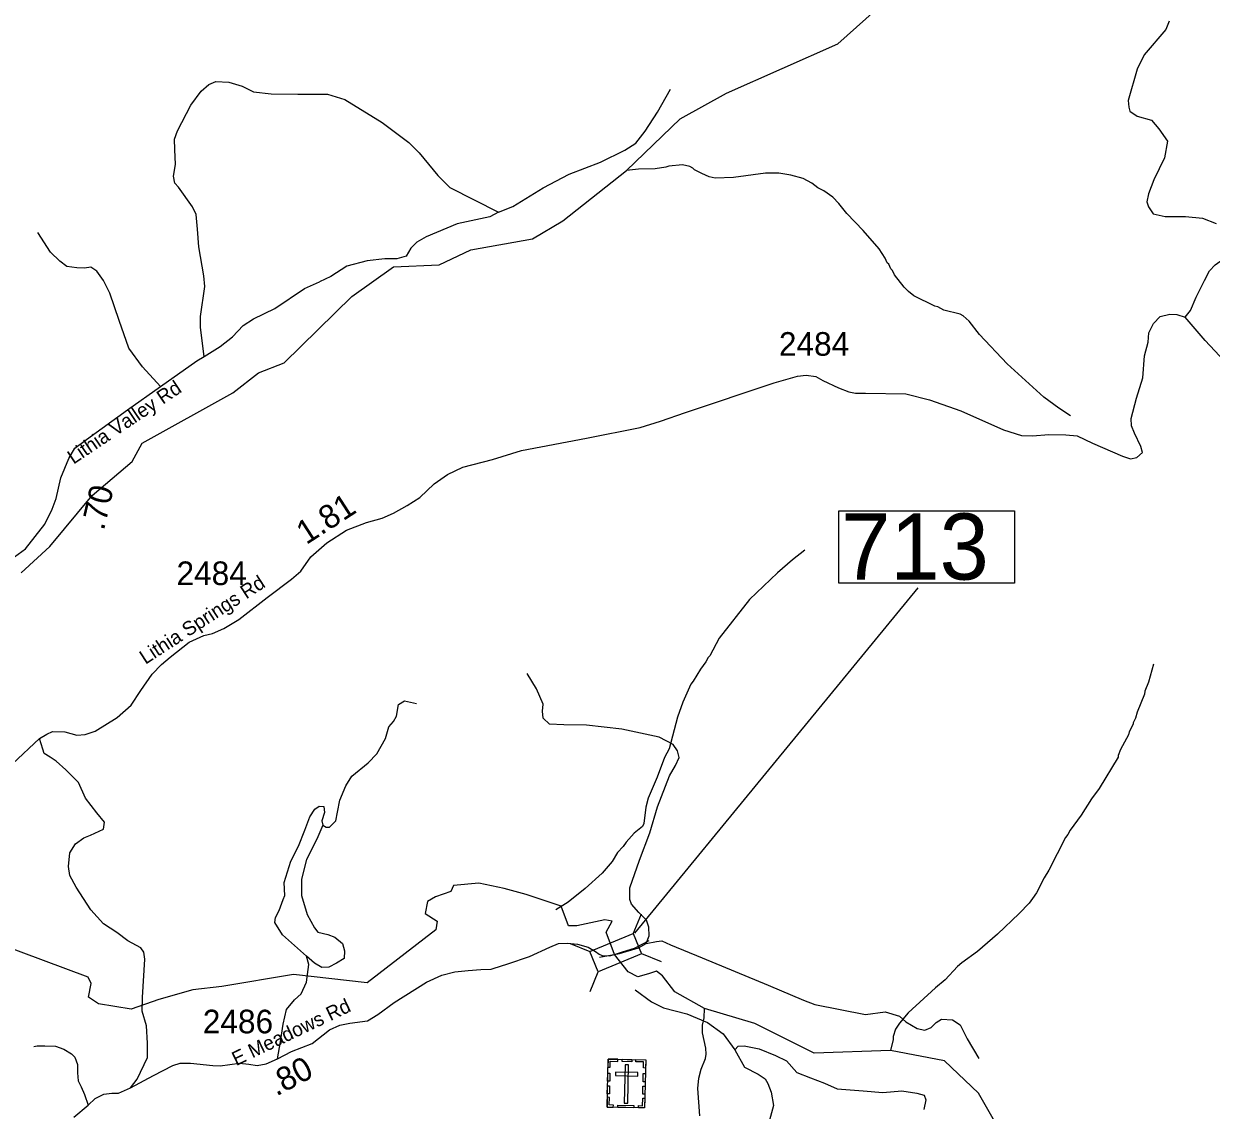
# Model space of a CAD drawing. Extents: x 1248224 to 1454986, y 825081 to 985870.
# Drawn here: x 1361220 to 1367503, y 854684 to 860434 of the extents above; entities that cross this region are included whole.
import ezdxf

# ---------------------------------------------------------------- set-up
doc = ezdxf.new("R2010")
doc.units = 0
for name, color, linetype in [('Exist Cultural Cemetery CELL', 7, 'Continuous'), ('Exist Hydrographic Creek Single Shore', 7, 'Continuous'), ('Exist Hydrographic Misc Water Feature', 7, 'Continuous'), ('Exist Road Non-System Type 51', 7, 'Continuous'), ('Exist Road Secondary Mileage Hundredths English Label', 7, 'Continuous'), ('Exist Road Secondary Structure Standard Bridge CELL', 7, 'Continuous'), ('Exist Road Secondary Structure Standard Bridge Number Label', 7, 'Continuous'), ('Exist Road Secondary Type 41 Attributed', 7, 'Continuous'), ('Exist Road Secondary Type 51 Attributed', 7, 'Continuous'), ('Exist Road Secondary Type 51 Label', 7, 'Continuous'), ('Exist Road Secondary Type 51 Number Label', 7, 'Continuous')]:
    doc.layers.add(name, color=color, linetype=linetype)

msp = doc.modelspace()

# ---------------------------------------------------------------- linework, layer by layer
at = {"layer": 'Exist Cultural Cemetery CELL'}
for points in [[(1364311.6, 854954.9), (1364510.6, 854950.7), (1364505.2, 854696.1), (1364306.2, 854700.3)], [(1364310.6, 854911.6), (1364322, 854911.3), (1364322.7, 854943.5), (1364363.2, 854942.6), (1364363.5, 854953.8), (1364311.6, 854954.9)], [(1364385.6, 854953.3), (1364437.4, 854952.2), (1364437.2, 854940.8), (1364385.4, 854941.9)], [(1364419.9, 854923.3), (1364401.3, 854923.7), (1364397, 854720.9), (1364415.7, 854720.5)], [(1364509.8, 854907.3), (1364498.4, 854907.6), (1364499.1, 854939.7), (1364458.5, 854940.6), (1364458.8, 854951.7), (1364510.7, 854950.6)], [(1364309.1, 854837.4), (1364310, 854880.7), (1364321.4, 854880.5), (1364320.5, 854837.2)], [(1364350.9, 854886), (1364350.5, 854867.3), (1364468.3, 854864.8), (1364468.7, 854883.5)], [(1364496.8, 854834.5), (1364497.7, 854877.8), (1364509.1, 854877.6), (1364508.2, 854834.3)], [(1364307.6, 854770.2), (1364308.5, 854813.5), (1364319.9, 854813.3), (1364319, 854770)], [(1364495.4, 854768.6), (1364496.3, 854811.9), (1364507.7, 854811.7), (1364506.8, 854768.4)], [(1364339.3, 854699.6), (1364339.5, 854711.1), (1364317.5, 854711.6), (1364318.4, 854752), (1364307.2, 854752.2), (1364306.1, 854700.3)], [(1364363.9, 854710.6), (1364448.7, 854708.8), (1364448.5, 854697.4), (1364363.6, 854699.2)], [(1364472.1, 854696.8), (1364472.4, 854708.3), (1364494.4, 854707.8), (1364495.2, 854748.2), (1364506.3, 854748), (1364505.2, 854696.1)]]:
    msp.add_lwpolyline(points, close=True, dxfattribs=at)
at = {"layer": 'Exist Hydrographic Creek Single Shore'}
for points in [[(1364346.4, 855507.8), (1364302, 855626.4), (1364333.9, 855684), (1364295.1, 855691), (1364146.7, 855659.1), (1364102.3, 855659.1), (1364063.5, 855763.1), (1363877.6, 855825.6), (1363761.1, 855857.5), (1363628, 855885.3), (1363493, 855874.2), (1363479.1, 855840.8), (1363397.8, 855813.1), (1363357, 855788.1), (1363343.2, 855724.3), (1363407, 855685.4), (1363400.6, 855638.2), (1363037.2, 855357.9), (1362647, 855402.4), (1362267, 855338.5)], [(1367547.7, 850576.4), (1367220.6, 851242.9), (1367121.6, 851678.2), (1367089.6, 852122), (1367130.6, 852472.5), (1367271.9, 852569.2), (1367256.8, 852697.6), (1367165.2, 852960.4), (1366971.6, 853184.7), (1366912.7, 853527.3), (1366732.9, 853968.6), (1366272.6, 854774.5), (1366092.7, 854945.5), (1365806.9, 855000.4), (1365401.6, 854985.7), (1365088.6, 855143.1), (1364821.4, 855221.6), (1364665.4, 855310.7), (1364600.2, 855395.4), (1364568.3, 855420.3), (1364525.3, 855406.5), (1364469.8, 855389.8), (1364418.6, 855415.8), (1364346.4, 855507.8)], [(1362267, 855338.5), (1362114.4, 855321.9), (1361934.8, 855269.3), (1361787.8, 855219.3), (1361615.8, 855247.1)]]:
    msp.add_lwpolyline(points, dxfattribs=at)
at = {"layer": 'Exist Hydrographic Misc Water Feature'}
for points in [[(1361205.5, 857528.9), (1361358.5, 857667), (1361581.5, 857938.3), (1361793.5, 858117.8), (1361845.5, 858215.2), (1362326.5, 858481.4), (1362462.5, 858587), (1362597.5, 858640), (1362955.6, 858990.7), (1363175.5, 859147.1), (1363417.5, 859158.7), (1363585.5, 859237.4), (1363912.5, 859296.4), (1364072.5, 859391.7), (1364408.7, 859658.3), (1364693.5, 859930.7), (1364938.5, 860067), (1365527.5, 860327.6), (1365987.6, 860741.8)], [(1366759.1, 858358.7), (1366696, 858400.2), (1366617.3, 858458), (1366423.2, 858634.6), (1366276.7, 858790.1), (1366222.3, 858859.4), (1366191, 858888.1), (1366175.1, 858896.5), (1366087.6, 858918.6), (1366056, 858935.3), (1366040.1, 858939.7), (1365929.2, 858994.3), (1365901.8, 859017), (1365878.3, 859039.6), (1365827.7, 859104.8), (1365816.2, 859129), (1365808.5, 859137.2), (1365797.1, 859161.5), (1365789.2, 859169.7), (1365777.8, 859194), (1365746.8, 859242.7), (1365661, 859340.7), (1365575.1, 859430.7), (1365532.3, 859483.8), (1365501, 859516.5), (1365453.7, 859549.6), (1365422.1, 859566.4), (1365390.7, 859591.1), (1365343.2, 859616.2), (1365279.6, 859633.7), (1365215.9, 859643.3), (1365143.8, 859643), (1364975.2, 859621), (1364879.2, 859617.3), (1364847.3, 859624.1), (1364807.7, 859641), (1364768.1, 859661.9), (1364760.3, 859670.1), (1364744.4, 859678.5), (1364704.7, 859687.4), (1364632.5, 859681.2), (1364616.4, 859675.5), (1364560.2, 859666.9), (1364472.1, 859665), (1364408.7, 859658.3)], [(1365352.6, 857648.3), (1365287.4, 857597.8), (1365207.9, 857527.7), (1365060.6, 857387.2), (1364900, 857183.1), (1364849.7, 857088.3), (1364841.6, 857080.5), (1364829, 857056.8), (1364800.1, 857017.5), (1364762.7, 856954.4), (1364750.4, 856938.7), (1364708.1, 856843.7), (1364678.4, 856764.5), (1364634.6, 856597.5), (1364609.5, 856550.1), (1364571.2, 856447), (1364524.6, 856336.2), (1364511.5, 856288.5), (1364501.6, 856200.7), (1364493.1, 856184.9), (1364450.4, 856150), (1364407.3, 856103), (1364390.7, 856079.4), (1364362, 856048.1), (1364333, 856000.8), (1364279.6, 855938), (1364189.7, 855858.2), (1364100, 855784.4), (1364035.3, 855743.9)], [(1367197.4, 857044.4), (1367171.2, 856949), (1367152.2, 856901.5), (1367149.8, 856885.5), (1367111.6, 856790.4), (1367102.8, 856758.7), (1367090.3, 856735), (1367090.1, 856727), (1367069.2, 856687.5), (1367064.9, 856671.6), (1367023.1, 856592.6), (1367010.4, 856560.9), (1367010.2, 856552.9), (1366910.4, 856387.3), (1366869.1, 856332.3), (1366815.2, 856245.6), (1366757.3, 856167), (1366744.8, 856143.3), (1366732.4, 856127.6), (1366644.5, 855953.7), (1366619.6, 855914.3), (1366577.8, 855835.3), (1366557.1, 855803.8), (1366540.5, 855780.2), (1366487.3, 855725.5), (1366372.8, 855616.2), (1366266.6, 855524.8), (1366183.3, 855464.7), (1366160.8, 855445.3), (1366095.2, 855374.9), (1366044.3, 855332.1), (1365899.2, 855199.5), (1365854, 855144.6), (1365833.3, 855113.1), (1365820.3, 855073.4), (1365819.9, 855057.4), (1365806.9, 855000.4)], [(1361615.8, 855247.1), (1361563.1, 855283.2), (1361577, 855355.4), (1361560.4, 855388.7), (1361086.5, 855564.9), (1360736.5, 855545.7), (1360266.5, 855433.6), (1360141.5, 855436.2), (1359965.5, 855364.3), (1359831.5, 855366.9), (1359733.5, 855434.5), (1359772.5, 855693.1), (1359649.5, 855799.2), (1359627, 855818.6)], [(1364796.5, 854653.9), (1364785.9, 854798.1), (1364791.1, 854854), (1364804.2, 854901.7), (1364827.5, 854957.1), (1364829.9, 854981.1), (1364828.7, 855013.1), (1364810.6, 855093.5), (1364811.4, 855133.5), (1364820.3, 855173.3), (1364821.4, 855221.6)]]:
    msp.add_lwpolyline(points, dxfattribs=at)
at = {"layer": 'Exist Road Non-System Type 51'}
for points in [[(1367279.9, 860448.3), (1367262.2, 860404.3), (1367148.1, 860269.1), (1367112.1, 860193.9), (1367064, 860028.6), (1367067, 859992.5), (1367073, 859971.5), (1367112.1, 859944.5), (1367187.2, 859923.4), (1367226.2, 859878.3), (1367271.3, 859812.2), (1367256.2, 859725.1), (1367199.2, 859607.8), (1367172.1, 859534.3), (1367163.1, 859492.2), (1367172.1, 859465.2), (1367196.1, 859429.1), (1367259.2, 859414.1), (1367367.3, 859414.1), (1367457.4, 859405.1), (1367529.5, 859378)], [(1362175.2, 858672.6), (1362155.7, 858826.2), (1362155.7, 858884.5), (1362177.1, 859044), (1362173.2, 859100.4), (1362146, 859254), (1362138.3, 859347.3), (1362132.4, 859425.1), (1362113, 859465.9), (1362039.2, 859569), (1362019.8, 859591), (1362012.1, 859628), (1362021.8, 859690.2), (1362019.8, 859768), (1362017.9, 859824.4), (1362033.4, 859867.2), (1362103.4, 860003.3), (1362157.8, 860077.1), (1362198.6, 860112.1), (1362235.5, 860129.6), (1362305.5, 860125.8), (1362375.4, 860104.4), (1362435.6, 860073.3), (1362528.9, 860063.5), (1362670.7, 860061.6), (1362826.2, 860061.6), (1362919.5, 860034.4), (1363116.3, 859911.8), (1363258.1, 859806.8), (1363312.5, 859750.4), (1363411.6, 859631.8), (1363473.8, 859567.7), (1363732.2, 859437.4)], [(1363732.2, 859437.4), (1363807.3, 859466.5), (1363968.6, 859565.6), (1364106.5, 859637.6), (1364271.7, 859701.7), (1364399.9, 859765.9), (1364458.2, 859802.8), (1364508.7, 859865.1), (1364572.9, 859966.2), (1364642.8, 860088.7)], [(1363732.2, 859437.4), (1363685.6, 859412.1), (1363512.7, 859375.2), (1363349.5, 859307.1), (1363299.3, 859278.9), (1363268.2, 859245.9), (1363243, 859205), (1363194.4, 859189.5), (1363130.3, 859189.5), (1363037, 859179.8), (1362930.1, 859150.6), (1362844.6, 859096.1), (1362784.7, 859067.6)], [(1361943.1, 858513.7), (1361847.8, 858618.1), (1361774.9, 858717.3), (1361725.4, 858863.1), (1361675.8, 859009), (1361640.9, 859076.1), (1361605.9, 859125.6), (1361573.8, 859146.1), (1361541.8, 859140.2), (1361501, 859143.1), (1361448.5, 859149), (1361410.6, 859178.1), (1361361.1, 859224.8), (1361294, 859329.8)], [(1364512.5, 855565.8), (1364529.9, 855606.4), (1364527.1, 855652.5), (1364515.5, 855690), (1364475.2, 855730.4), (1364434.8, 855773.7), (1364426.2, 855799.6), (1364426.2, 855860.2), (1364478.1, 856007.3), (1364532.8, 856151.6), (1364573.2, 856290), (1364636.1, 856453.1), (1364667.8, 856507.9), (1364688, 856551.2), (1364679.4, 856585.8), (1364656.3, 856620.4), (1364581.3, 856657.9), (1364385.3, 856701.2), (1364197.9, 856721.4), (1364076.9, 856724.2), (1364002.4, 856726.6), (1363967.9, 856758.3), (1363965, 856795.8), (1363967.9, 856833.3), (1363933.3, 856914.1), (1363884.3, 856994.9)], [(1362562, 854956.2), (1362577.6, 855046.5), (1362592, 855138.8), (1362609.3, 855216.7), (1362652.5, 855268.6), (1362687.1, 855300.4), (1362716, 855360.9), (1362727.5, 855456.1), (1362716, 855499.4), (1362589.1, 855611.9), (1362548.8, 855678.3), (1362551.7, 855704.2), (1362571.8, 855741.7), (1362592, 855799.4), (1362600.7, 855819.6), (1362597.8, 855888.9), (1362632.4, 856001.4), (1362672.7, 856082.1), (1362707.2, 856167.1), (1362733.1, 856236.4), (1362759.1, 856276.8), (1362782.1, 856294.1), (1362808.1, 856291.2), (1362810.9, 856259.5), (1362796.5, 856216.2), (1362802.3, 856193.1), (1362819.6, 856181.6), (1362836.9, 856181.6), (1362871.5, 856216.2), (1362880.1, 856262.3), (1362891.7, 856325.8), (1362923.4, 856400.8), (1362955.1, 856452.7), (1363041.6, 856522), (1363087.7, 856571), (1363133.8, 856651.8), (1363151.1, 856712.4), (1363177, 856741.2), (1363191.5, 856770.1), (1363203, 856830.6), (1363234.7, 856850.8), (1363298.1, 856836.4)], [(1361785.3, 854801.6), (1361819.7, 854848.3), (1361874.4, 854963.7), (1361874.4, 855038.7), (1361868.7, 855131), (1361845.6, 855208.9), (1361848.5, 855281), (1361860, 855482.9), (1361854.3, 855520.4), (1361839.8, 855543.5), (1361770.7, 855581), (1361713, 855624.3), (1361640.9, 855670.4), (1361574.6, 855745.4), (1361496.8, 855863.7), (1361462.7, 855925.8), (1361456.9, 855974.8), (1361462.7, 856046.9), (1361494.4, 856093.1), (1361537.6, 856124.8), (1361572.2, 856139.3), (1361641.4, 856171), (1361647.2, 856208.5), (1361606.8, 856257.5), (1361546.3, 856335.4), (1361508.8, 856419.1), (1361442.5, 856485.4), (1361390.6, 856531.6), (1361358.9, 856551.8), (1361327.2, 856572), (1361321.4, 856595), (1361303.9, 856652.2)], [(1362802.3, 856193.1), (1362770.6, 856118.1), (1362715.8, 856011.4), (1362689.9, 855907.5), (1362689.9, 855821), (1362718.7, 855720), (1362758.9, 855649.4), (1362776.2, 855626.3), (1362828.1, 855614.8), (1362865.6, 855600.3), (1362905.9, 855565.7), (1362917.5, 855528.2), (1362914.6, 855487.8), (1362874.2, 855461.9), (1362833.9, 855441.7), (1362796.4, 855438.8), (1362758.9, 855461.9), (1362716, 855499.4)], [(1364265.7, 855493.8), (1364371.3, 855513.9), (1364472.2, 855542.7), (1364512.5, 855565.8)], [(1364512.5, 855565.8), (1364567.3, 855577.3), (1364596.1, 855580.2), (1364642.3, 855560), (1364809.5, 855490.8), (1365158.3, 855346.5), (1365345.6, 855265.8), (1365406.2, 855242.7), (1365674.3, 855190.8), (1365778, 855205.2), (1365853, 855182.1), (1365886.5, 855150.9), (1365947, 855116.3), (1365987.4, 855107.7), (1366022, 855122.1), (1366047.9, 855148.1), (1366076.8, 855165.4), (1366134.4, 855162.5), (1366174.8, 855136.5), (1366212.2, 855061.5), (1366272.8, 854957.7)], [(1364454.2, 855320.7), (1364540.8, 855257.7), (1364604.2, 855226), (1364728.2, 855194.2), (1364837.7, 855148.1), (1364921.3, 855087.5), (1364981.9, 855003.8), (1365033.7, 854911.5), (1365105.8, 854874), (1365143.3, 854850.9), (1365157.7, 854825), (1365175, 854778.8), (1365186.5, 854709.6), (1365160.6, 854611.5), (1365160.6, 854565.3), (1365169.2, 854499), (1365183.6, 854429.8), (1365183.7, 854376.2), (1365186.6, 854266.6)], [(1361273.5, 855021.4), (1361290.5, 855024.2), (1361331.7, 855025.6), (1361387.1, 855022.8), (1361431.1, 855007.1), (1361472.3, 854983), (1361490.7, 854964.5), (1361504.9, 854926.1), (1361504.9, 854882.1), (1361507.8, 854839.5), (1361523.4, 854808.2), (1361541.9, 854767), (1361560.4, 854710.7)], [(1364981.9, 855003.8), (1364999.2, 855022.4), (1365030.9, 855025.3), (1365111.6, 855008), (1365198.1, 854973.4), (1365255.7, 854944.5), (1365310.5, 854883.9), (1365382.6, 854855.1), (1365457.5, 854826.3), (1365523.8, 854797.4), (1365662.2, 854785.9), (1365766, 854777.2), (1365866.9, 854785.9), (1365944.7, 854774.3), (1365985.1, 854762.8), (1365993.7, 854739.7), (1365982.2, 854687.8)]]:
    msp.add_lwpolyline(points, dxfattribs=at)
at = {"layer": 'Exist Road Secondary Structure Standard Bridge CELL'}
for p, q in [((1364444.6, 855618.3), (1364487.9, 855722.9)), ((1364110.9, 855567), (1364215.5, 855523.8)), ((1364488, 855513.8), (1364592.6, 855470.5)), ((1364216.6, 855312.2), (1364259.9, 855416.8))]:
    msp.add_line(p, q, dxfattribs=at)
msp.add_lwpolyline([(1364215.5, 855523.8), (1364444.4, 855618.8), (1364488.8, 855511.8), (1364259.9, 855416.8)], close=True, dxfattribs=at)
at = {"layer": 'Exist Road Secondary Structure Standard Bridge Number Label'}
msp.add_line((1364453.3, 855621.3), (1365951.9, 857449.1), dxfattribs=at)
msp.add_lwpolyline([(1365532.8, 857856.8), (1366461.8, 857856.8), (1366461.8, 857472.7), (1365532.8, 857472.7)], close=True, dxfattribs=at)
at = {"layer": 'Exist Road Secondary Type 41 Attributed'}
msp.add_lwpolyline([(1361170.1, 857612.6), (1361228.7, 857654.7), (1361330.6, 857785.7), (1361370.8, 857864.4), (1361391, 857921.2), (1361416.6, 858031), (1361458.7, 858133.6), (1361489.8, 858188.5), (1361551.6, 858233.6), (1361769.3, 858391), (1361943.1, 858513.7), (1362136.3, 858649.7), (1362175.2, 858672.6), (1362258.9, 858726.6), (1362324.8, 858777.9), (1362380.4, 858836.9), (1362435.3, 858873.5), (1362548.7, 858926.6), (1362706, 859032.8), (1362784.7, 859067.6)], dxfattribs=at)
at = {"layer": 'Exist Road Secondary Type 51 Attributed'}
for points in [[(1367364.9, 858881.1), (1367393.1, 858917), (1367423.1, 858987.8), (1367468.1, 859075.7), (1367493.9, 859126.1), (1367524.5, 859157.8), (1367566.3, 859188.9), (1367690.6, 859262.9), (1367755.9, 859300.4), (1367795.6, 859331.5), (1367825.6, 859371.2), (1367841.7, 859419.4), (1367852.4, 859552.5), (1367853.5, 859660.8), (1367840.2, 859811.8), (1367826.7, 859917.1), (1367828.6, 859966.8), (1367845.8, 860046.1), (1367874.7, 860114.8), (1367957.2, 860300.3), (1367984, 860364.6), (1368016.7, 860408.1)], [(1361160.1, 856517.8), (1361303.9, 856652.2), (1361342.3, 856674.6), (1361372.6, 856689), (1361436.6, 856687.4), (1361468.5, 856677.8), (1361500.5, 856669.8), (1361545.3, 856673), (1361598, 856690.6), (1361713.9, 856762.3), (1361787.4, 856827.9), (1361840.1, 856906.3), (1361899.3, 856992.7), (1361948.8, 857043.9), (1361993.6, 857082.3), (1362095.4, 857161.2), (1362172.1, 857196.4), (1362218.5, 857207.6), (1362279.2, 857233.2), (1362357.5, 857281.2), (1362507.8, 857398), (1362635.7, 857495.5), (1362686.4, 857537.9), (1362739.1, 857613.1), (1362823.9, 857686.7), (1362927.8, 857753.9), (1363033.3, 857793.9), (1363116.4, 857817.9), (1363175.5, 857843.5), (1363249, 857885), (1363315.3, 857926.3), (1363392, 857999.9), (1363462.4, 858047.9), (1363543.9, 858087.9), (1363700.5, 858127.9), (1363854, 858175.9), (1364196.9, 858240.9), (1364481.4, 858296.9), (1364588.5, 858330.5), (1364721.2, 858376.9), (1365190.1, 858534.7), (1365313.2, 858568.3), (1365359.5, 858574.7), (1365410.7, 858566.7), (1365447.4, 858545.9), (1365530.6, 858507.5), (1365586.5, 858486.7), (1365620.1, 858478.7), (1365674.4, 858478.7), (1365887.7, 858475.6), (1366012.4, 858443.6), (1366178.7, 858386), (1366404, 858285.2), (1366499.3, 858255.3), (1366556.8, 858253.7), (1366643.2, 858260.1), (1366734.3, 858258.5), (1366793.4, 858253.7), (1366874.9, 858215.3), (1367033.2, 858146.5), (1367075.6, 858132.3), (1367109.2, 858138.7), (1367139.6, 858165.9), (1367130, 858196.3), (1367098, 858268.3), (1367082, 858306.6), (1367080.4, 858345), (1367107.6, 858452.2), (1367141.2, 858559.5), (1367150.8, 858676.3), (1367169.9, 858748.3), (1367173.1, 858797.9), (1367197.1, 858847.5), (1367232.3, 858884.3), (1367285, 858897.1), (1367321.8, 858895.5)], [(1367321.8, 858895.5), (1367364.9, 858881.1)], [(1367674.9, 858538.4), (1367471.3, 858757.2), (1367364.9, 858881.1)], [(1363703.9, 855433.5), (1363780.5, 855459), (1363896, 855498.2), (1364003.2, 855547.8), (1364049.6, 855565.8), (1364097, 855567.8), (1364150.7, 855563.7), (1364206.3, 855547.2), (1364244.5, 855523.7), (1364264.6, 855510.5), (1364281.2, 855502.9), (1364319.4, 855501.5), (1364346.4, 855507.8)], [(1364346.4, 855507.8), (1364388.5, 855523), (1364451.8, 855542.2), (1364528.5, 855582.5)], [(1361484.5, 854647.5), (1361560.4, 854710.7), (1361597.5, 854745.8), (1361642.9, 854768.5), (1361686.2, 854774.7), (1361721.3, 854774.7), (1361785.3, 854801.6), (1361907, 854867.6), (1362008, 854921.3), (1362047.2, 854933.7), (1362102.9, 854933.7), (1362220.5, 854921.3), (1362259.7, 854919.2), (1362360.8, 854933.7), (1362411.4, 854927.3), (1362454.7, 854921.1), (1362502.2, 854929.4), (1362562, 854956.2), (1362636.2, 854995.5), (1362745.6, 855036.7), (1362838.4, 855109), (1362892, 855133.8), (1362945.7, 855144.1), (1363037.8, 855157.6), (1363093.5, 855190.6), (1363180.2, 855254.6), (1363351.4, 855362), (1363431.8, 855399.1), (1363499.9, 855415.7), (1363572.1, 855423.9), (1363638.1, 855428), (1363693.8, 855430.1), (1363703.9, 855433.5)]]:
    msp.add_lwpolyline(points, dxfattribs=at)

# ---------------------------------------------------------------- texts
at = {"layer": 'Exist Road Secondary Mileage Hundredths English Label'}
for s, rotation, p in [('.70', 76.8762, (1361643.7, 857748.6)), ('1.81', 32.88923, (1362714.6, 857674.6)), ('.80', 27.8429, (1362556.2, 854756.1))]:
    msp.add_text(s, height=125, rotation=rotation, dxfattribs=at).set_placement(p)
at = {"layer": 'Exist Road Secondary Structure Standard Bridge Number Label'}
msp.add_text('713', height=350, dxfattribs=at).set_placement((1365545.3, 857492.5))
at = {"layer": 'Exist Road Secondary Type 51 Label'}
for s, rotation, p in [('Lithia Valley Rd', 33.86091, (1361483.1, 858100.5)), ('Lithia Springs Rd', 32.96116, (1361863.5, 857041.2)), ('E Meadows Rd', 25.50632, (1362343.7, 854917.3))]:
    msp.add_text(s, height=75, rotation=rotation, dxfattribs=at).set_placement(p)
at = {"layer": 'Exist Road Secondary Type 51 Number Label'}
for s, p in [('2484', (1365215.7, 858677.2)), ('2484', (1362028.1, 857463.4)), ('2486', (1362167.3, 855090.9))]:
    msp.add_text(s, height=125, dxfattribs=at).set_placement(p)

doc.saveas('drawing.dxf')
